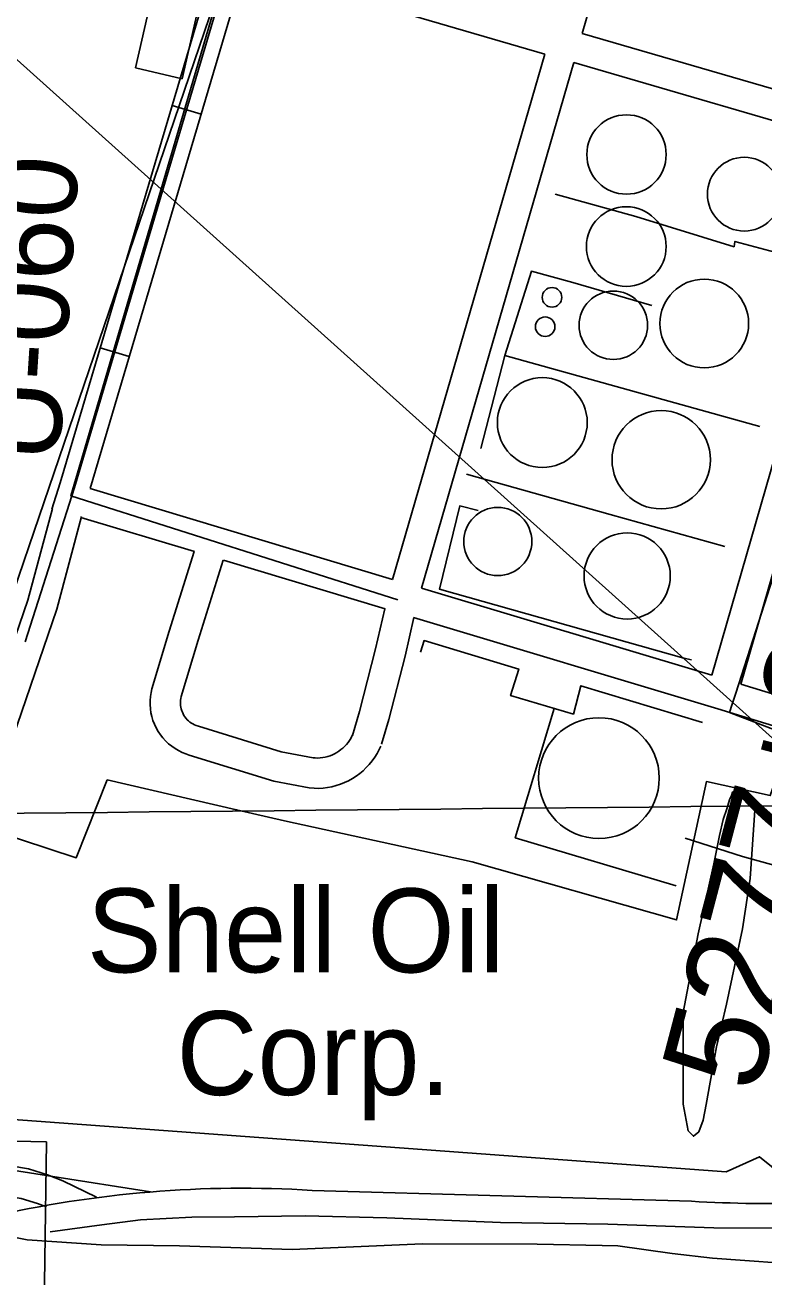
# Model space of a CAD drawing. Extents: x 3535183 to 3573198, y 534952 to 560562.
# Drawn here: x 3567729 to 3568461, y 546174 to 547412 of the extents above; entities that cross this region are included whole.
import ezdxf

# ---------------------------------------------------------------- set-up
doc = ezdxf.new("R2010")
doc.units = 0
for name, color, linetype in [('V-BLDG-IDEN', 7, 'Continuous'), ('V-BLDG-OTLN', 7, 'Continuous'), ('V-DOMW-TANK', 7, 'Continuous'), ('V-GRID-MAJR', 7, 'Continuous'), ('V-LEVE-TOET', 7, 'Continuous'), ('V-RIVR-RANG-IDEN', 7, 'Continuous'), ('V-ROAD-CNTR', 7, 'Continuous'), ('V-SITE-OTLN', 7, 'Continuous'), ('V-SITE-VEGE', 7, 'Continuous'), ('V-SURV-IDEN', 7, 'Continuous'), ('V-TOPO-SHOR', 7, 'Continuous'), ('V-UTIL-LINE', 7, 'Continuous')]:
    doc.layers.add(name, color=color, linetype=linetype)

msp = doc.modelspace()

# ---------------------------------------------------------------- linework, layer by layer
at = {"layer": 'V-BLDG-OTLN'}
msp.add_lwpolyline([(3567838.5492845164, 547369.7722341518), (3567853.8112539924, 547436.3401010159), (3567899.993161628, 547425.752122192), (3567884.731192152, 547359.1842553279)], close=True, dxfattribs=at)
at = {"layer": 'V-DOMW-TANK'}
for centre, radius in [((3568324.4883126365, 547284.1594053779), 39.26658185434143), ((3568440.9990796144, 547244.93348383), 36.458761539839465), ((3568324.287313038, 547193.1055874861), 39.43350571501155), ((3568250.764460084, 547142.8626879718), 9.68692897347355), ((3568401.418024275, 547116.9739957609), 43.881418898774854), ((3568311.463338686, 547115.2467432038), 33.86671392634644), ((3568243.99147363, 547113.7827461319), 9.68692897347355), ((3568241.1838370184, 547018.9505190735), 44.44659896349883), ((3568358.7890731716, 546982.227965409), 48.65720720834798), ((3568197.1025616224, 546901.3309442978), 33.717373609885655), ((3568325.1486073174, 546867.2619069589), 42.642148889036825), ((3568297.243094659, 546667.2405542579), 59.70224332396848)]:
    msp.add_circle(centre, radius, dxfattribs=at)
at = {"layer": 'V-GRID-MAJR'}
msp.add_spline([(3539332.196, 546413.546), (3544607.59, 546451.528), (3549882.9790000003, 546490.277), (3555158.363, 546529.794), (3560433.741, 546570.077), (3565709.113, 546611.128), (3570984.478, 546652.946), (3570984.4790000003, 546652.946)], degree=3, dxfattribs=at)
at = {"layer": 'V-LEVE-TOET'}
for points in [[(3568300.455, 546204.769), (3568235.9990000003, 546206.297), (3568122.736, 546206.582), (3567993.73, 546200.927), (3567882.245, 546204.679), (3567804.71, 546205.47), (3567731.576, 546210.573), (3567697.663, 546217.018)], [(3568747.931, 546189.86), (3568725.3310000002, 546193.8640000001), (3568705.619, 546193.206), (3568662.693, 546184.2220000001), (3568586.821, 546178.9990000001), (3568510.205, 546184.92), (3568409.62, 546192.373), (3568369.829, 546197.063), (3568315.932, 546204.464), (3568300.455, 546204.769)]]:
    msp.add_lwpolyline(points, dxfattribs=at)
at = {"layer": 'V-ROAD-CNTR'}
for p, q in [((3567874.759212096, 547332.587308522), (3567903.52215457, 547324.0603255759)), ((3567803.6963542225, 547092.9007878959), (3567832.4592966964, 547084.372804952))]:
    msp.add_line(p, q, dxfattribs=at)
for points in [[(3568280.6844002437, 547404.019165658), (3568436.1170893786, 547940.921091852)], [(3567936.82708796, 547497.9399778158), (3567774.6694122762, 546946.3400810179), (3568098.0497655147, 546843.542286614)], [(3567729.300503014, 546802.09436951), (3567778.4044048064, 546954.8230640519), (3567936.666088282, 547488.620996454)], [(3567755.726607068, 546933.2956865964), (3567764.0714334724, 546959.2510551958), (3567918.0011256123, 547478.436016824)], [(3567793.6853742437, 546953.5920665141), (3567946.804068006, 547470.0450336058)], [(3568243.540474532, 547383.5942065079), (3567946.804068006, 547470.0450336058)], [(3568567.89082583, 547320.346333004), (3568280.685400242, 547404.0201656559)], [(3568093.044775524, 546863.748246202), (3568243.5394745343, 547383.5942065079)], [(3568121.779718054, 546855.1242634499), (3568272.3414169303, 547375.2032232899)], [(3568559.5838424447, 547291.5193906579), (3568272.342416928, 547375.2032232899)], [(3568559.5828424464, 547291.5213906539), (3568408.9731436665, 546768.932435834)], [(3568500.186961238, 546977.096019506), (3568437.685086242, 546760.2284532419)], [(3568093.0457755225, 546863.748246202), (3567793.6853742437, 546953.5920665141)], [(3567750.4721809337, 546243.0291650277), (3567741.675725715, 546246.4315082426), (3567725.609820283, 546251.4300345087), (3567709.5433940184, 546254.1328428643), (3567696.971006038, 546256.9614252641), (3567678.6257094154, 546260.8276130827), (3567667.131612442, 546264.7880767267), (3567649.2622635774, 546271.2480703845), (3567627.914798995, 546279.8536775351), (3567612.394340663, 546288.7956562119), (3567601.446325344, 546296.6257089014), (3567595.3321034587, 546304.1121086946), (3567590.4501593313, 546311.6022727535), (3567586.368268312, 546323.1919276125), (3567582.4851734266, 546335.251639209), (3567580.537983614, 546349.9654655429), (3567580.7370934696, 546369.615818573), (3567586.6590753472, 546409.9515479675), (3567591.5067145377, 546429.4320914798), (3567610.7802165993, 546493.084916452), (3567643.5559707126, 546589.8883796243), (3567658.3352564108, 546628.7102782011), (3567732.1799835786, 546843.2892206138), (3567756.3223707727, 546933.88969034)], [(3567686.5447435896, 546618.4897217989), (3567760.8940164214, 546834.5347793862), (3567785.3108314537, 546926.1651096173)], [(3567896.866142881, 546891.3032360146), (3567784.5743924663, 546925.00412369)], [(3568081.3398638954, 546699.0071899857), (3568079.714578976, 546695.4431886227), (3568077.640314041, 546691.5718234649), (3568075.3255246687, 546687.8377565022), (3568072.7711553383, 546684.2526767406), (3568069.9964201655, 546680.8452866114), (3568067.0160545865, 546677.6235803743), (3568063.828966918, 546674.5913050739), (3568060.453435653, 546671.7698318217), (3568056.9132213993, 546669.1756322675), (3568053.212523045, 546666.8064697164), (3568049.365520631, 546664.6796196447), (3568045.389898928, 546662.7998628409), (3568041.306517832, 546661.1818470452), (3568037.125892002, 546659.8228240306), (3568032.865154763, 546658.7365279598), (3568028.5476531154, 546657.9228449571), (3568024.1887638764, 546657.3862876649), (3568019.802265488, 546657.1266785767), (3568015.404368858, 546657.1496975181), (3568010.6073685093, 546657.4797535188), (3567975.549760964, 546664.1409722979), (3567891.8590948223, 546690.0967276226), (3567888.535575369, 546691.1496999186), (3567884.814858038, 546692.6421596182), (3567881.222533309, 546694.4084669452), (3567877.769175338, 546696.435437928), (3567874.482685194, 546698.7166814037), (3567871.3727421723, 546701.2312805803), (3567868.4586117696, 546703.9772613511), (3567865.7561981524, 546706.9296412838), (3567863.2822240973, 546710.0794733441), (3567861.056020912, 546713.3952130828), (3567859.07501419, 546716.8751722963), (3567857.361530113, 546720.4982453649), (3567855.9238198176, 546724.2335139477), (3567854.769746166, 546728.0679271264), (3567853.904459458, 546731.9735229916), (3567853.333438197, 546735.9373275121), (3567853.06015, 546739.9228959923), (3567853.082385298, 546743.9308084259), (3567853.4073052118, 546747.917325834), (3567854.023685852, 546751.8696584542), (3567854.91439421, 546755.6666750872), (3567871.924646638, 546812.5626538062), (3567896.615937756, 546891.378327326)], [(3568054.0441361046, 546711.4548100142), (3568052.817421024, 546708.7648113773), (3568051.643685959, 546706.5741765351), (3568050.3344753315, 546704.4622434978), (3568048.8988446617, 546702.4473232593), (3568047.3315798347, 546700.5227133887), (3568045.6439454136, 546698.6984196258), (3568043.849033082, 546696.990694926), (3568041.9485643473, 546695.4021681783), (3568039.942778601, 546693.9323677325), (3568037.851476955, 546692.5935302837), (3568035.6824793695, 546691.3943803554), (3568033.440101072, 546690.3341371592), (3568031.1334821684, 546689.4201529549), (3568028.774107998, 546688.6531759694), (3568026.374845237, 546688.0414720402), (3568023.9323468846, 546687.5811550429), (3568021.4672361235, 546687.2777123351), (3568018.993734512, 546687.1313214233), (3568016.513631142, 546687.1443024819), (3568014.450631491, 546687.2862464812), (3567982.816239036, 546693.2970277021), (3567900.8329051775, 546718.7232723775), (3567898.6644246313, 546719.4103000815), (3567897.035141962, 546720.0638403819), (3567895.453466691, 546720.8415330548), (3567893.9388246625, 546721.730562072), (3567892.491314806, 546722.7353185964), (3567891.1192578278, 546723.8447194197), (3567889.8393882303, 546725.0507386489), (3567888.6498018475, 546726.3503587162), (3567887.565775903, 546727.7305266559), (3567886.579979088, 546729.1987869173), (3567885.70898581, 546730.7288277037), (3567884.9584698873, 546732.3157546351), (3567884.3261801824, 546733.9584860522), (3567883.818253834, 546735.6460728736), (3567883.4375405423, 546737.3644770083), (3567883.186561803, 546739.106672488), (3567883.0658500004, 546740.8671040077), (3567883.0756147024, 546742.6271915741), (3567883.2186947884, 546744.382674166), (3567883.490314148, 546746.1243415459), (3567883.91560579, 546747.9373249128), (3567900.611353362, 546803.7813461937), (3567925.3518638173, 546882.7541299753)], [(3568085.6215588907, 546834.6541495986), (3567925.5399527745, 546882.6976809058)], [(3568408.9731436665, 546768.932435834), (3568121.780718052, 546855.1242634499)], [(3568085.257653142, 546834.7633646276), (3568076.2657986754, 546795.0475944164), (3568060.3319859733, 546733.1501352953), (3568053.3120560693, 546709.4991626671)], [(3568114.05986722, 546826.1192729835), (3568105.4282013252, 546787.9944055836), (3568089.248014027, 546725.1398647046), (3568082.071943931, 546700.962837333)], [(3568564.917831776, 546689.87959394), (3568414.833131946, 546735.8515019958), (3568113.6726416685, 546826.2354867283)], [(3568572.62081637, 546718.8955359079), (3568437.685086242, 546760.2284532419)], [(3567853.3652548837, 546257.817458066), (3567659.7076422, 546288.3603969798)], [(3567799.8857449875, 546252.5181608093), (3567766.65477712, 546268.9358329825), (3567751.554274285, 546274.7764917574), (3567732.586179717, 546280.6779654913), (3567715.328605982, 546283.5811571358)], [(3568388.77618406, 546248.5904765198), (3568013.574934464, 546259.3594549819)]]:
    msp.add_lwpolyline(points, dxfattribs=at)
for centre, radius, start, end in [((3567944.1323306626, 545151.0593842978), 1110.4734674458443, 86.41471576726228, 103.0249768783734), ((3568471.2182758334, 547715.456090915), 1469.1805297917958, 266.7831784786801, 276.35534514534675)]:
    msp.add_arc(centre, radius, start, end, dxfattribs=at)
at = {"layer": 'V-SITE-OTLN'}
msp.add_lwpolyline([(3569189.531, 547426.829), (3569136.344, 547270.411), (3569093.846, 547152.242), (3568972.003, 547178.964), (3568970.682, 547173.993), (3568935.4560000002, 547041.404), (3568897.933, 546894.192), (3568892.528, 546874.965), (3568888.819, 546861.778), (3568503.373, 546971.135), (3568432.6040000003, 546751.3420000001), (3568429.043, 546740.534), (3568426.258, 546732.078), (3568487.517, 546708.612), (3568466.7120000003, 546649.961), (3568403.597, 546663.783), (3568374.089, 546527.03), (3568171.732, 546584.444), (3567985.893, 546624.996), (3567938.563, 546636.023), (3567810.596, 546665.4400000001), (3567779.9420000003, 546588.442), (3567672.44, 546623.6)], dxfattribs=at)
at = {"layer": 'V-SITE-VEGE'}
msp.add_lwpolyline([(3568451.958, 546640.061), (3568446.832, 546568.072), (3568439.291, 546518.072), (3568423.597, 546443.556), (3568413.503, 546401.49), (3568403.259, 546344.488), (3568400.461, 546328.704), (3568395.953, 546317.325), (3568390.637, 546312.99), (3568385.421, 546318.314), (3568380.417, 546344.721), (3568380.4620000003, 546435.21), (3568395.3170000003, 546513.2490000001), (3568410.957, 546582.4940000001), (3568416.515, 546610.554), (3568420.1890000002, 546626.325), (3568423.81, 546636.834), (3568426.536, 546645.593), (3568428.338, 546649.966), (3568429.252, 546653.47), (3568433.653, 546654.303), (3568441.534, 546651.588), (3568450.2460000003, 546644.471)], close=True, dxfattribs=at)
at = {"layer": 'V-TOPO-SHOR'}
msp.add_lwpolyline([(3567754.2290000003, 546218.464), (3567805.255, 546225.411), (3567843.522, 546230.2930000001), (3567894.505, 546232.8470000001), (3567936.677, 546233.296), (3568006.532, 546234.34), (3568087.336, 546232.198), (3568199.7430000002, 546227.537), (3568306.032, 546226.013), (3568410.98, 546222.306), (3568541.4390000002, 546221.856), (3568653.055, 546225.987), (3568754.577, 546230.662), (3568788.844, 546231.191), (3568799.825, 546231.08)], dxfattribs=at)
at = {"layer": 'V-UTIL-LINE'}
msp.add_line((3568333.6920000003, 547222.9450000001), (3568253.968, 547244.8420000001), dxfattribs=at)
for points in [[(3565873.6534722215, 540553.1018882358), (3566563.643, 542961.1900000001), (3566563.704, 542961.382), (3566622.0700000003, 543169.537), (3566567.946, 543256.491), (3566645.829, 543532.25), (3566754.77, 543832.1240000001), (3567683.968, 545957.93), (3567747.168, 546073.925), (3567750.536, 546307.259), (3567594.751, 546310.657), (3567709.413, 547423.657), (3567050.884, 547733.128), (3567703.863, 549055.761), (3567666.9990000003, 549132.9940000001), (3568103.27, 549907.017), (3568220.544, 550136.837), (3569231.107, 550913.639), (3570383.271, 551849.893), (3570939.0470071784, 552332.0780415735)], [(3570939.3704797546, 552291.6428331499), (3570849.072, 552211.465), (3569548.9450000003, 551126.636), (3568624.977, 550412.4940000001), (3568598.5700000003, 550392.1410000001), (3568238.511, 550116.023), (3568124.239, 549911.143), (3567700.375, 549152.398), (3566983.663, 547869.025), (3567517.4, 547561.096), (3569316.1750000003, 545945.908), (3569331.4, 545867.91), (3569368.8680000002, 543126.98), (3569352.7770000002, 543013.1950000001), (3569354.5300000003, 542782.479), (3569354.6, 542778.971), (3569354.61, 542777.564), (3569352.748, 542706.064), (3569074.923, 542711.518), (3568970.147, 542218.87), (3568443.679637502, 540572.5401150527)], [(3570939.9242741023, 552222.4165941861), (3570535.327, 551886.431), (3568260.751, 550054.43), (3568175.144, 549886.557), (3567095.469, 547774.889), (3567514.6580000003, 547600.36), (3567916.826, 547434.917), (3567543.9080000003, 546342.858), (3567623.6550000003, 546336.544), (3568423.059, 546277.6900000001), (3568455.952, 546292.725), (3568479.727, 546273.437), (3569276.907, 546236.042), (3569276.5870000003, 546213.484), (3569327.216, 542794.458), (3569326.524, 542748.245), (3569070.114, 542749.335), (3568961.543, 542258.398), (3568428.1095581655, 540572.4223517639)], [(3568505.823, 547178.169), (3568431.836, 547198.221), (3568430.9050000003, 547192.96), (3568333.6920000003, 547222.9450000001)], [(3568204.021, 547085.456), (3568230.348, 547168.65), (3568271.5270000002, 547157.687), (3568349.486, 547134.93)], [(3568456.46, 547015.0480000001), (3568204.021, 547085.456), (3568180.242, 546993.452)], [(3568421.703, 546896.512), (3568308.1780000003, 546927.932), (3568166.262, 546968.036)], [(3568177.858, 546931.979), (3568159.455, 546936.561), (3568139.286, 546854.182), (3568381.0670000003, 546785.826), (3568388.869, 546784.181)], [(3568399.607, 546722.303), (3568279.215, 546758.669), (3568271.9020000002, 546730.63), (3568209.71, 546748.837), (3568217.886, 546775.109), (3568124.17, 546803.299), (3568120.538, 546791.914)], [(3568373.731, 546560.626), (3568214.427, 546608.221), (3568252.802, 546736.221)], [(3568382.394, 546607.754), (3568439.312, 546589.754), (3568518.1580000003, 546567.865), (3568561.964, 546555.997), (3568603.926, 546535.362), (3568672.4620000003, 546500.2440000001)]]:
    msp.add_lwpolyline(points, dxfattribs=at)

# ---------------------------------------------------------------- texts
at = {"layer": 'V-BLDG-IDEN'}
for s, p in [('Shell Oil', (3567790.4827772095, 546475.0489375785)), ('Corp.', (3567879.175634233, 546353.7490249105))]:
    msp.add_text(s, height=82.99983200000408, dxfattribs=at).set_placement(p)
at = {"layer": 'V-RIVR-RANG-IDEN'}
msp.add_text('U-060', height=82.99999999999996, rotation=86.28032571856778, dxfattribs=at).set_placement((3567762.9814249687, 546978.5712672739))
at = {"layer": 'V-SURV-IDEN'}
msp.add_text('5277+26.3', height=100.00000000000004, rotation=75.2717091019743, dxfattribs=at).set_placement((3568454.329462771, 546353.49926312))

doc.saveas('drawing.dxf')
